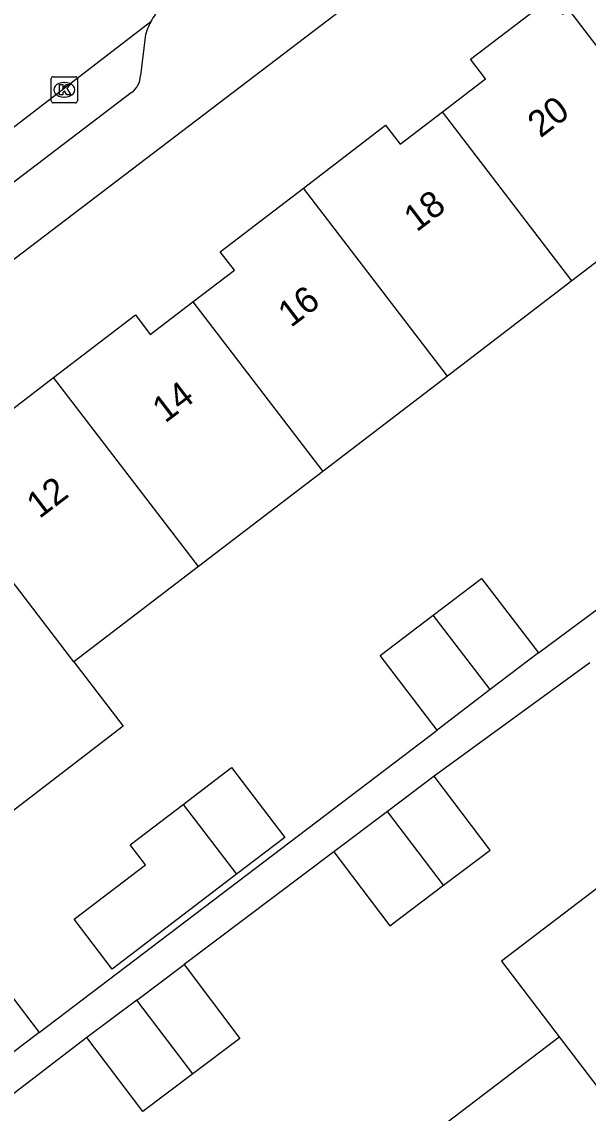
# Model space of a CAD drawing. Extents: x 160037 to 160839, y 385326 to 386441.
# Drawn here: x 160442.67 to 160464.33, y 385612.39 to 385654.17 of the extents above; entities that cross this region are included whole.
import ezdxf

# ---------------------------------------------------------------- set-up
doc = ezdxf.new("R2010")
doc.units = 0
for name, color, linetype in [('IMGEO_Kolk', 7, 'Continuous'), ('IMGEO_Pand', 7, 'Continuous'), ('IMGEO_Pand_nummerreeks', 7, 'Continuous'), ('IMGEO_Rijbaan_lokaal_open', 7, 'Continuous'), ('IMGEO_Voetpad_open', 7, 'Continuous')]:
    doc.layers.add(name, color=color, linetype=linetype)

msp = doc.modelspace()

# ---------------------------------------------------------------- linework, layer by layer
at = {"layer": 'IMGEO_Kolk'}
for p, q in [((160443.791, 385651.143), (160443.791, 385651.995)), ((160443.866, 385652.069), (160444.718, 385652.069)), ((160444.279, 385651.849), (160444.304, 385651.849)), ((160444.792, 385651.995), (160444.792, 385651.143)), ((160444.302, 385651.289), (160444.277, 385651.289)), ((160444.718, 385651.069), (160443.866, 385651.069))]:
    msp.add_line(p, q, dxfattribs=at)
for points in [[(160443.791, 385651.143), (160443.791, 385651.995)], [(160443.866, 385652.069), (160444.718, 385652.069)], [(160444.112, 385651.769), (160444.235, 385651.769), (160444.235, 385651.618), (160444.365, 385651.769), (160444.529, 385651.769), (160444.383, 385651.618), (160444.536, 385651.369), (160444.384, 385651.369), (160444.299, 385651.533), (160444.235, 385651.466), (160444.235, 385651.369), (160444.112, 385651.369), (160444.112, 385651.769)], [(160444.792, 385651.995), (160444.792, 385651.143)], [(160444.718, 385651.069), (160443.866, 385651.069)]]:
    msp.add_lwpolyline(points, dxfattribs=at)
for centre, start, end in [((160443.868, 385651.993), 91.552, 178.448), ((160443.868, 385651.993), 91.552, 178.448), ((160444.716, 385651.993), 1.552, 88.448), ((160444.716, 385651.993), 1.552, 88.448), ((160443.868, 385651.145), 181.552, 268.448), ((160443.868, 385651.145), 181.552, 268.448), ((160444.716, 385651.145), 271.552, 358.448), ((160444.716, 385651.145), 271.552, 358.448)]:
    msp.add_arc(centre, 0.0765, start, end, dxfattribs=at)
for centre, major_axis, ratio, start_param, end_param in [((160444.278, 385651.569), (-0.387, 0.002), 0.722429, 4.712389, 7.853982), ((160444.303, 385651.569), (-0.39, 0.002), 0.717154, 1.570796, 4.712389)]:
    msp.add_ellipse(centre, major_axis=major_axis, ratio=ratio, start_param=start_param, end_param=end_param, dxfattribs=at)
at = {"layer": 'IMGEO_Pand'}
for points in [[(160458.757, 385650.73), (160460.407, 385651.993), (160459.836, 385652.739), (160462.883, 385655.072)], [(160462.883, 385655.072), (160463.351, 385654.462), (160463.583, 385654.64), (160464.036, 385654.048), (160468.644, 385648.031)], [(160453.44, 385647.805), (160456.581, 385650.21), (160457.135, 385649.487), (160458.757, 385650.73)], [(160463.714, 385644.256), (160458.757, 385650.73)], [(160468.644, 385648.031), (160463.714, 385644.256)], [(160449.214, 385643.454), (160450.799, 385644.668), (160450.261, 385645.37), (160453.44, 385647.805)], [(160458.951, 385640.608), (160453.44, 385647.805)], [(160463.714, 385644.256), (160458.951, 385640.608)], [(160443.879, 385640.552), (160447.012, 385642.951), (160447.583, 385642.205), (160449.214, 385643.454)], [(160449.214, 385643.454), (160454.187, 385636.96)], [(160439.644, 385636.215), (160441.281, 385637.468), (160440.753, 385638.158), (160443.879, 385640.552)], [(160449.423, 385633.312), (160443.879, 385640.552)], [(160458.951, 385640.608), (160454.187, 385636.96)], [(160454.187, 385636.96), (160449.423, 385633.312)], [(160444.66, 385629.665), (160439.644, 385636.215)], [(160449.423, 385633.312), (160444.66, 385629.665)], [(160458.407, 385631.45), (160460.257, 385632.86), (160462.43, 385630.009)], [(160458.552, 385627.053), (160456.379, 385629.904), (160458.407, 385631.45)], [(160460.586, 385628.604), (160458.407, 385631.45)], [(160462.43, 385630.009), (160460.586, 385628.604)], [(160444.66, 385629.665), (160446.544, 385627.205), (160441.781, 385623.558), (160439.896, 385626.017)], [(160460.586, 385628.604), (160458.552, 385627.053)], [(160448.837, 385624.211), (160450.687, 385625.621), (160452.73, 385622.941), (160450.886, 385621.535)], [(160458.445, 385625.287), (160456.653, 385623.937)], [(160458.801, 385621.117), (160460.579, 385622.455), (160458.445, 385625.287)], [(160450.886, 385621.535), (160446.125, 385617.905), (160444.665, 385619.82), (160447.392, 385621.9), (160446.809, 385622.665), (160448.837, 385624.211)], [(160448.837, 385624.211), (160450.886, 385621.535)], [(160456.653, 385623.937), (160454.608, 385622.397)], [(160458.801, 385621.117), (160456.653, 385623.937)], [(160454.608, 385622.397), (160456.741, 385619.565), (160458.801, 385621.117)], [(160467.996, 385618.947), (160465.789, 385621.845), (160461.016, 385618.209), (160463.223, 385615.311)], [(160439.303, 385616.924), (160441.152, 385618.333), (160443.325, 385615.482)], [(160447.067, 385616.716), (160448.88, 385618.081)], [(160448.88, 385618.081), (160451.012, 385615.25), (160449.215, 385613.897)], [(160447.067, 385616.716), (160445.159, 385615.28)], [(160449.215, 385613.897), (160447.067, 385616.716)], [(160443.325, 385615.482), (160441.483, 385614.078)], [(160449.215, 385613.897), (160447.292, 385612.448), (160445.159, 385615.28)], [(160458.45, 385611.674), (160463.223, 385615.311)], [(160463.223, 385615.311), (160468.689, 385608.135)]]:
    msp.add_lwpolyline(points, dxfattribs=at)
at = {"layer": 'IMGEO_Rijbaan_lokaal_open'}
msp.add_lwpolyline([(160447.596, 385654.17), (160436.906, 385645.942), (160436.696, 385645.782)], dxfattribs=at)
msp.add_arc((160449.804, 385652.948), 2.524, 143.25, 151.0385, dxfattribs=at)
at = {"layer": 'IMGEO_Voetpad_open'}
for points in [[(160460.162, 385658.643), (160410.315, 385620.656)], [(160447.397, 385653.687), (160447.207, 385652.111)], [(160446.86, 385651.459), (160438.797, 385645.324)], [(160462.43, 385630.009), (160468.165, 385634.258)], [(160464.395, 385629.63), (160458.445, 385625.287)], [(160443.325, 385615.482), (160458.552, 385627.053)], [(160454.608, 385622.397), (160448.88, 385618.081)], [(160445.159, 385615.28), (160439.324, 385610.813)]]:
    msp.add_lwpolyline(points, dxfattribs=at)
for centre, radius, start, end in [((160449.905, 385652.936), 2.617, 151.8809, 163.3349), ((160446.382, 385652.132), 0.825, 305.3839, 358.5715)]:
    msp.add_arc(centre, radius, start, end, dxfattribs=at)

# ---------------------------------------------------------------- texts
at = {"layer": 'IMGEO_Pand_nummerreeks'}
for s, p in [('20', (160462.508, 385649.702)), ('18', (160457.772, 385646.1)), ('16', (160452.959, 385642.441)), ('14', (160448.15, 385638.784)), ('12', (160443.339, 385635.125))]:
    msp.add_text(s, height=1, rotation=37.2507, dxfattribs=at).set_placement(p)

doc.saveas('drawing.dxf')
